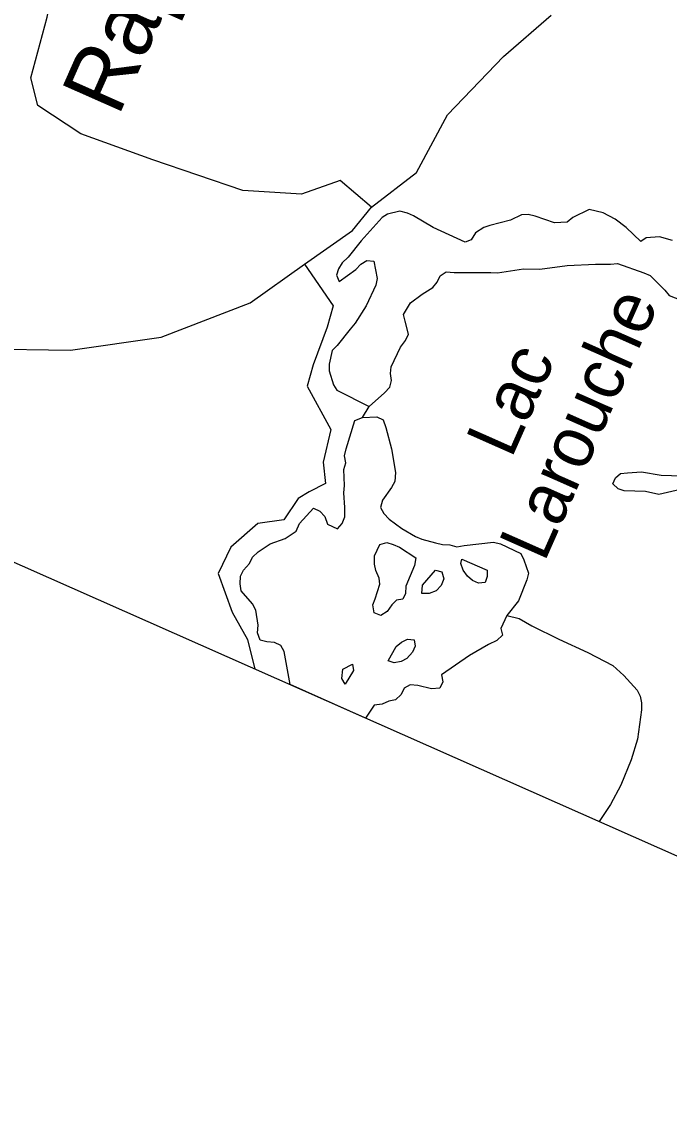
# Model space of a CAD drawing. Extents: x 287698 to 290158, y 5234163 to 5237182.
# Drawn here: x 289249.6 to 289300.6, y 5236544.1 to 5236629.4 of the extents above; entities that cross this region are included whole.
import ezdxf

# ---------------------------------------------------------------- set-up
doc = ezdxf.new("R2010")
doc.units = 0
doc.layers.add('Niveau 63', color=7, linetype='Continuous')

msp = doc.modelspace()

# ---------------------------------------------------------------- linework, layer by layer
at = {"layer": 'Niveau 63'}
for points in [[(289345.77, 5236544.11), (289410.57, 5236690.52), (289264.28, 5236755.12), (289199.52, 5236608.86)], [(289270.73, 5236577.33), (289270.28, 5236579.92), (289270.02, 5236580.41), (289269.52, 5236580.65), (289268.92, 5236580.69), (289268.38, 5236580.83), (289268.17, 5236581.4), (289268.22, 5236582), (289268.03, 5236583.19), (289267.77, 5236583.68), (289266.9, 5236584.71), (289266.8, 5236585.24), (289266.83, 5236585.84), (289267.07, 5236586.33), (289267.55, 5236586.84), (289267.79, 5236587.34), (289268.23, 5236587.75), (289269.16, 5236588.4), (289270.34, 5236588.82), (289271.22, 5236589.39), (289271.49, 5236589.99), (289272.57, 5236591.19), (289273.08, 5236590.96), (289273.46, 5236590.53), (289273.69, 5236589.94), (289274.47, 5236589.56), (289274.82, 5236590), (289275.05, 5236590.51), (289275.05, 5236591.25), (289274.97, 5236592.39), (289275.01, 5236592.98), (289274.97, 5236594.22), (289275.11, 5236594.77), (289275.01, 5236595.31), (289275.14, 5236595.85), (289275.84, 5236598.09), (289276.44, 5236598.31), (289277.57, 5236598.38), (289278.07, 5236598.14), (289278.27, 5236597.54), (289278.71, 5236595.87), (289279.04, 5236594.01), (289278.97, 5236593.3), (289278.72, 5236592.81), (289278, 5236591.81), (289277.86, 5236591.25), (289278.12, 5236590.77), (289278.52, 5236590.32), (289279.52, 5236589.6), (289280.59, 5236588.98), (289281.09, 5236588.75), (289282.17, 5236588.48), (289282.73, 5236588.34), (289283.31, 5236588.3), (289283.85, 5236588.16), (289284.42, 5236588.27), (289286.74, 5236588.51), (289287.28, 5236588.38), (289288.88, 5236587.62), (289289.13, 5236587.14), (289289.5, 5236586.09), (289289.36, 5236585.56), (289288.71, 5236583.91), (289287.78, 5236582.75), (289287.31, 5236581.75), (289287.43, 5236581.21), (289287, 5236580.79), (289286.35, 5236580.49), (289284.84, 5236579.62), (289282.64, 5236578.1), (289282.75, 5236577.55), (289282.52, 5236577.04), (289281.87, 5236576.99), (289280.78, 5236577.26), (289280.17, 5236577.3), (289279.7, 5236577.05), (289279.46, 5236576.56), (289279.02, 5236576.14), (289278.49, 5236576.03), (289277.98, 5236575.78), (289277.35, 5236575.72), (289276.68, 5236574.7)], [(289302.83, 5236592.94), (289302.3, 5236592.9), (289301.79, 5236592.75), (289299.73, 5236592.26), (289298.69, 5236592.5), (289297.02, 5236592.56), (289296.54, 5236592.72), (289296.11, 5236593.11), (289296.32, 5236593.58), (289296.73, 5236593.93), (289297.27, 5236593.98), (289298.37, 5236594.05), (289299.91, 5236593.8), (289301.56, 5236593.74), (289302.09, 5236593.63)], [(289277.37, 5236587.46), (289277.8, 5236588.34), (289278.35, 5236588.49), (289278.85, 5236588.35), (289279.34, 5236588.12), (289280.63, 5236587.3), (289280.51, 5236586.7), (289279.83, 5236585.06), (289279.82, 5236584.5), (289279.6, 5236584.03), (289279.11, 5236583.97), (289278.74, 5236583.59), (289278.38, 5236583.08), (289277.88, 5236582.76), (289277.35, 5236582.97), (289277.24, 5236583.59), (289277.42, 5236584.06), (289277.8, 5236585.21), (289277.73, 5236585.7), (289277.48, 5236586.29), (289277.38, 5236586.79)], [(289284.24, 5236587.19), (289286.25, 5236586.33), (289286.25, 5236585.82), (289286.08, 5236585.34), (289285.55, 5236585.29), (289285.08, 5236585.51), (289284.68, 5236585.85), (289284.34, 5236586.31), (289284.17, 5236586.85)], [(289281.16, 5236585.14), (289282.18, 5236586.32), (289282.67, 5236586.18), (289282.83, 5236585.64), (289282.63, 5236585.12), (289282.23, 5236584.69), (289281.68, 5236584.49), (289281.11, 5236584.5), (289281.16, 5236585.14)], [(289278.44, 5236579.19), (289279.07, 5236580.33), (289279.5, 5236580.66), (289279.97, 5236580.89), (289280.5, 5236580.84), (289280.58, 5236580.34), (289280.36, 5236579.89), (289279.91, 5236579.38), (289279.46, 5236579.14), (289278.93, 5236579.03)], [(289274.89, 5236578.53), (289275.65, 5236578.94), (289275.73, 5236578.44), (289275.07, 5236577.36), (289274.8, 5236577.8), (289274.89, 5236578.53)]]:
    msp.add_lwpolyline(points, close=True, dxfattribs=at)
for points in [[(289277.15, 5236614.84), (289274.68, 5236616.95), (289271.63, 5236615.86), (289267.03, 5236616.16), (289259.94, 5236618.57), (289254.27, 5236620.62), (289250.9, 5236622.85), (289250.34, 5236625.01), (289251.63, 5236629.78), (289252.92, 5236635.81), (289254.54, 5236643.89), (289254.58, 5236647.99)], [(289216.83, 5236601.2), (289219.12, 5236601.24), (289221.83, 5236599.64), (289225.42, 5236599.84), (289228.33, 5236601.29), (289230.86, 5236601.98), (289233.18, 5236601.52), (289235.25, 5236599.91), (289238.44, 5236600.61), (289242.1, 5236602.98), (289246.55, 5236603.71), (289253.47, 5236603.6), (289260.6, 5236604.64), (289267.59, 5236607.34), (289271.87, 5236610.37), (289275.65, 5236613.01), (289277.15, 5236614.84), (289280.67, 5236617.58), (289283.13, 5236622.11), (289287.52, 5236626.68), (289291.28, 5236629.94)], [(289300.82, 5236612.23), (289299.78, 5236612.52), (289298.75, 5236612.43), (289298.31, 5236612.16), (289297.17, 5236613.24), (289296.31, 5236613.9), (289295.36, 5236614.41), (289294.26, 5236614.67), (289292.98, 5236614.05), (289292.54, 5236613.66), (289291.53, 5236613.62), (289290.02, 5236614.15), (289289.47, 5236614.27), (289288.94, 5236614.25), (289288.08, 5236613.82), (289286.45, 5236613.41), (289285.97, 5236613.24), (289285.32, 5236612.83), (289284.99, 5236612.27), (289284.51, 5236612.11), (289281.98, 5236613.25), (289280.45, 5236614.16), (289279.97, 5236614.39), (289279.38, 5236614.54), (289278.4, 5236614.29), (289277.97, 5236614.03), (289276.32, 5236612.2), (289275.3, 5236610.91), (289274.84, 5236610.47), (289274.55, 5236610), (289274.38, 5236609.5), (289274.6, 5236609.01), (289275.91, 5236609.96), (289276.29, 5236610.37), (289276.77, 5236610.67), (289277.33, 5236610.6), (289277.59, 5236609.24), (289277.47, 5236608.71), (289276.71, 5236607.1), (289275.85, 5236605.74), (289275.45, 5236605.27), (289274.44, 5236603.98), (289274.04, 5236603.58), (289273.8, 5236602.51), (289273.82, 5236601.98), (289274.16, 5236600.89), (289274.41, 5236600.46), (289276.95, 5236599.19)], [(289300.82, 5236612.23), (289299.78, 5236612.52), (289298.75, 5236612.43), (289298.31, 5236612.16), (289297.17, 5236613.24), (289296.31, 5236613.9), (289295.36, 5236614.41), (289294.26, 5236614.67), (289292.98, 5236614.05), (289292.54, 5236613.66), (289291.53, 5236613.62), (289290.02, 5236614.15), (289289.47, 5236614.27), (289288.94, 5236614.25), (289288.08, 5236613.82), (289286.45, 5236613.41), (289285.97, 5236613.24), (289285.32, 5236612.83), (289284.99, 5236612.27), (289284.51, 5236612.11), (289281.98, 5236613.25), (289280.45, 5236614.16), (289279.97, 5236614.39), (289279.38, 5236614.54), (289278.4, 5236614.29), (289277.97, 5236614.03), (289276.32, 5236612.2), (289275.3, 5236610.91), (289274.84, 5236610.47), (289274.55, 5236610), (289274.38, 5236609.5), (289274.6, 5236609.01), (289275.91, 5236609.96), (289276.29, 5236610.37), (289276.77, 5236610.67), (289277.33, 5236610.6), (289277.59, 5236609.24), (289277.47, 5236608.71), (289276.71, 5236607.1), (289275.85, 5236605.74), (289275.45, 5236605.27), (289274.44, 5236603.98), (289274.04, 5236603.58), (289273.8, 5236602.51), (289273.82, 5236601.98), (289274.16, 5236600.89), (289274.41, 5236600.46), (289276.95, 5236599.19)], [(289300.82, 5236612.23), (289299.78, 5236612.52), (289298.75, 5236612.43), (289298.31, 5236612.16), (289297.17, 5236613.24), (289296.31, 5236613.9), (289295.36, 5236614.41), (289294.26, 5236614.67), (289292.98, 5236614.05), (289292.54, 5236613.66), (289291.53, 5236613.62), (289290.02, 5236614.15), (289289.47, 5236614.27), (289288.94, 5236614.25), (289288.08, 5236613.82), (289286.45, 5236613.41), (289285.97, 5236613.24), (289285.32, 5236612.83), (289284.99, 5236612.27), (289284.51, 5236612.11), (289281.98, 5236613.25), (289280.45, 5236614.16), (289279.97, 5236614.39), (289279.38, 5236614.54), (289278.4, 5236614.29), (289277.97, 5236614.03), (289276.32, 5236612.2), (289275.3, 5236610.91), (289274.84, 5236610.47), (289274.55, 5236610), (289274.38, 5236609.5), (289274.6, 5236609.01), (289275.91, 5236609.96), (289276.29, 5236610.37), (289276.77, 5236610.67), (289277.33, 5236610.6), (289277.59, 5236609.24), (289277.47, 5236608.71), (289276.71, 5236607.1), (289275.85, 5236605.74), (289275.45, 5236605.27), (289274.44, 5236603.98), (289274.04, 5236603.58), (289273.8, 5236602.51), (289273.82, 5236601.98), (289274.16, 5236600.89), (289274.41, 5236600.46), (289276.95, 5236599.19)], [(289271.87, 5236610.37), (289274.12, 5236607.09), (289273.64, 5236605.43), (289272.56, 5236602.46), (289272.07, 5236600.78), (289273.93, 5236597.38), (289273.35, 5236594.8), (289273.51, 5236593.13), (289272.25, 5236592.47), (289271.37, 5236591.95), (289270.24, 5236590.28), (289268.19, 5236589.98), (289266.07, 5236588.13), (289265.09, 5236586.07), (289266.18, 5236583.03), (289267.38, 5236580.88), (289267.97, 5236578.55)], [(289276.95, 5236599.19), (289278.17, 5236600.25), (289278.58, 5236600.71), (289278.71, 5236601.23), (289278.64, 5236601.79), (289278.69, 5236602.29), (289279.42, 5236603.84), (289279.81, 5236604.37), (289280.04, 5236604.87), (289279.8, 5236605.89), (289279.65, 5236606.41), (289280.22, 5236607.32), (289281.13, 5236608), (289281.97, 5236608.53), (289282.3, 5236608.96), (289282.53, 5236609.44), (289283.01, 5236609.76), (289283.64, 5236609.71), (289286.52, 5236609.71), (289287.06, 5236609.7), (289289.09, 5236610), (289290.39, 5236609.98), (289292.54, 5236610.26), (289294.77, 5236610.37), (289295.94, 5236610.37), (289296.49, 5236610.43), (289298.57, 5236609.69), (289299.06, 5236609.47), (289300.21, 5236608.32), (289300.55, 5236607.9), (289302.11, 5236607.3)], [(289276.95, 5236599.19), (289278.17, 5236600.25), (289278.58, 5236600.71), (289278.71, 5236601.23), (289278.64, 5236601.79), (289278.69, 5236602.29), (289279.42, 5236603.84), (289279.81, 5236604.37), (289280.04, 5236604.87), (289279.8, 5236605.89), (289279.65, 5236606.41), (289280.22, 5236607.32), (289281.13, 5236608), (289281.97, 5236608.53), (289282.3, 5236608.96), (289282.53, 5236609.44), (289283.01, 5236609.76), (289283.64, 5236609.71), (289286.52, 5236609.71), (289287.06, 5236609.7), (289289.09, 5236610), (289290.39, 5236609.98), (289292.54, 5236610.26), (289294.77, 5236610.37), (289295.94, 5236610.37), (289296.49, 5236610.43), (289298.57, 5236609.69), (289299.06, 5236609.47), (289300.21, 5236608.32), (289300.55, 5236607.9), (289302.11, 5236607.3)], [(289276.95, 5236599.19), (289278.17, 5236600.25), (289278.58, 5236600.71), (289278.71, 5236601.23), (289278.64, 5236601.79), (289278.69, 5236602.29), (289279.42, 5236603.84), (289279.81, 5236604.37), (289280.04, 5236604.87), (289279.8, 5236605.89), (289279.65, 5236606.41), (289280.22, 5236607.32), (289281.13, 5236608), (289281.97, 5236608.53), (289282.3, 5236608.96), (289282.53, 5236609.44), (289283.01, 5236609.76), (289283.64, 5236609.71), (289286.52, 5236609.71), (289287.06, 5236609.7), (289289.09, 5236610), (289290.39, 5236609.98), (289292.54, 5236610.26), (289294.77, 5236610.37), (289295.94, 5236610.37), (289296.49, 5236610.43), (289298.57, 5236609.69), (289299.06, 5236609.47), (289300.21, 5236608.32), (289300.55, 5236607.9), (289302.11, 5236607.3)], [(289276.44, 5236598.31), (289276.95, 5236599.19)], [(289287.78, 5236582.75), (289288.75, 5236582.53), (289289.75, 5236581.95), (289291.87, 5236580.89), (289294.16, 5236579.86), (289296.13, 5236578.82), (289296.99, 5236578.05), (289298.04, 5236576.9), (289298.28, 5236576.42), (289298.38, 5236575.9), (289298.37, 5236575.34), (289298.06, 5236573.04), (289297.55, 5236571.42), (289296.76, 5236569.43), (289295.94, 5236567.91), (289295.05, 5236566.57)]]:
    msp.add_lwpolyline(points, dxfattribs=at)

# ---------------------------------------------------------------- texts
for s, height, rotation, p in [('Rapid Lake', 5, 66.12159, (289257.23, 5236621.9)), ('Larouche', 4, 66.12158, (289290.73, 5236586.87)), ('Lac', 4, 66.12158, (289288.14, 5236595.02))]:
    msp.add_text(s, height=height, rotation=rotation, dxfattribs=at).set_placement(p)

doc.saveas('drawing.dxf')
